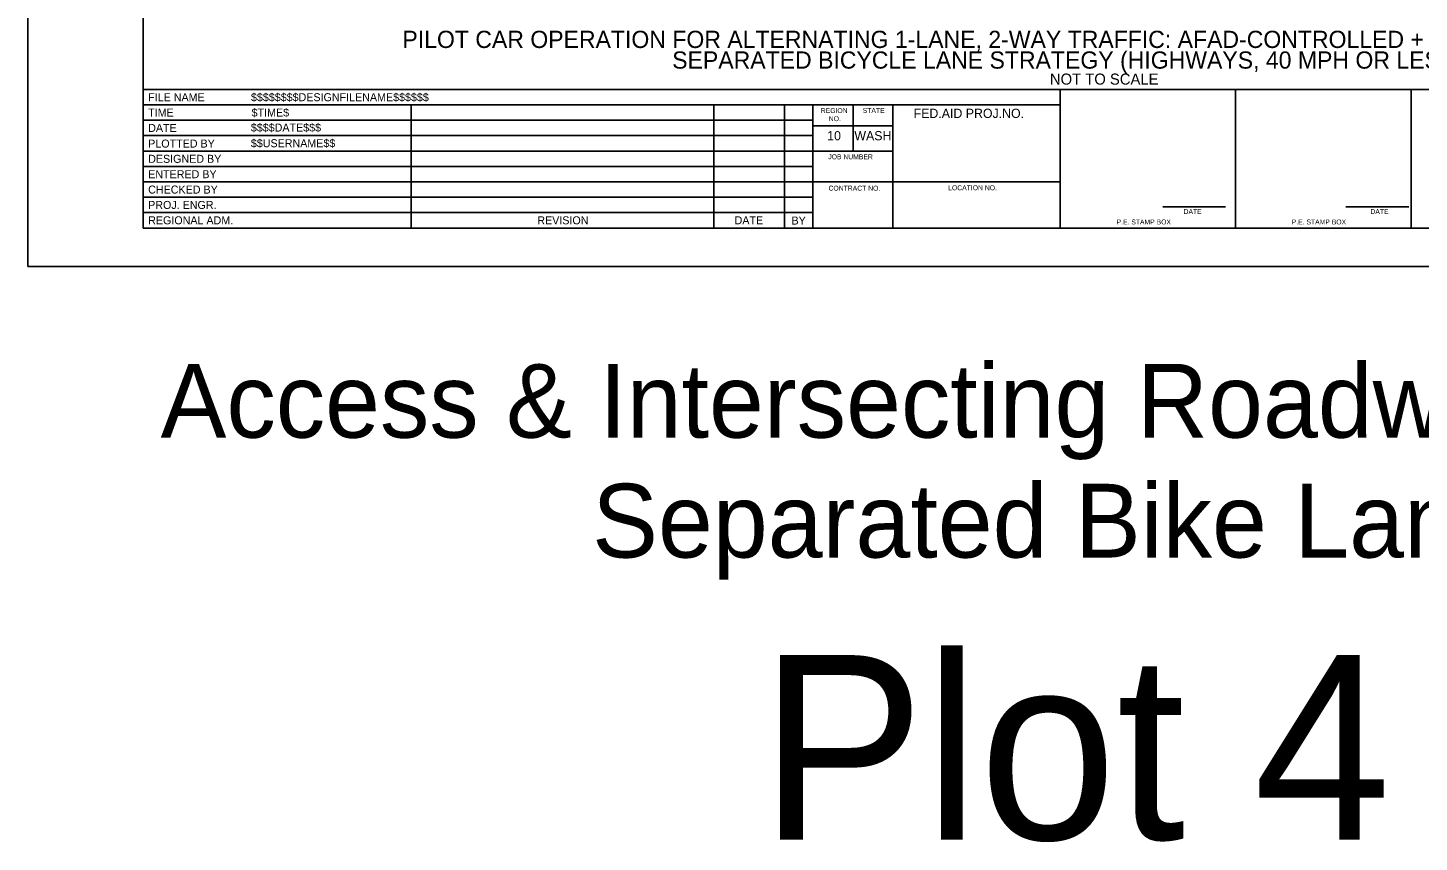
# Model space of a CAD drawing. Extents: x 99999.1 to 100095.7, y 99995 to 100010.7.
# Drawn here: x 100059.06 to 100070.38, y 99995.01 to 100001.63 of the extents above; entities that cross this region are included whole.
import ezdxf

# ---------------------------------------------------------------- set-up
doc = ezdxf.new("R2010")
doc.units = 0
for name, color, linetype in [('SH_DE_DetailHeading1Text', 7, 'Continuous'), ('SH_GI_PlotLimits', 7, 'Continuous'), ('SH_GI_SheetBorder', 7, 'Continuous'), ('SH_GI_SheetLocationText', 7, 'Continuous'), ('SH_GI_SheetTextInCells', 7, 'Continuous'), ('SH_GI_TitleBlockText', 7, 'Continuous')]:
    doc.layers.add(name, color=color, linetype=linetype)

msp = doc.modelspace()

# ---------------------------------------------------------------- linework, layer by layer
at = {"layer": 'SH_GI_PlotLimits'}
msp.add_lwpolyline([(100059.062, 99999.687), (100076.062, 99999.687), (100076.062, 100010.687), (100059.062, 100010.687)], close=True, dxfattribs=at)
at = {"layer": 'SH_GI_SheetBorder'}
for p, q in [((100060, 100010.375), (100060, 100000)), ((100060, 100001.126), (100075.75, 100001.126)), ((100067.457, 100000), (100067.457, 100001.126)), ((100068.883, 100000), (100068.883, 100001.126)), ((100070.309, 100001.126), (100070.309, 100000)), ((100060, 100001.001), (100067.457, 100001.001)), ((100062.179, 100001.001), (100062.179, 100000)), ((100064.641, 100001.001), (100064.641, 100000)), ((100065.216, 100001.001), (100065.216, 100000)), ((100065.445, 100001.001), (100065.445, 100000)), ((100065.772, 100000.625), (100065.772, 100001.001)), ((100066.096, 100000), (100066.096, 100001.001)), ((100060, 100000.876), (100062.182, 100000.876)), ((100062.182, 100000.876), (100065.447, 100000.876)), ((100066.096, 100000.831), (100065.447, 100000.831)), ((100060, 100000.751), (100062.182, 100000.751)), ((100062.182, 100000.751), (100065.447, 100000.751)), ((100060, 100000.625), (100065.447, 100000.625)), ((100066.096, 100000.625), (100065.447, 100000.625)), ((100060, 100000.5), (100065.447, 100000.5)), ((100060, 100000.375), (100065.447, 100000.375)), ((100067.457, 100000.375), (100065.447, 100000.375)), ((100060, 100000.25), (100065.447, 100000.25)), ((100060, 100000.125), (100065.447, 100000.125)), ((100068.29, 100000.173), (100068.802, 100000.173)), ((100069.78, 100000.173), (100070.291, 100000.173)), ((100060, 100000), (100075.75, 100000))]:
    msp.add_line(p, q, dxfattribs=at)

# ---------------------------------------------------------------- texts
at = {"layer": 'SH_DE_DetailHeading1Text'}
for s, height, p in [('PILOT CAR OPERATION FOR ALTERNATING 1-LANE, 2-WAY TRAFFIC: AFAD-CONTROLLED + TEMP. RUMBLE STRIPS', 0.14, (100062.108, 100001.464)), ('SEPARATED BICYCLE LANE STRATEGY (HIGHWAYS, 40 MPH OR LESS)', 0.14, (100064.302, 100001.296)), ('NOT TO SCALE', 0.09, (100067.373, 100001.166))]:
    msp.add_text(s, height=height, rotation=360, dxfattribs=at).set_placement(p)
at = {"layer": 'SH_GI_SheetLocationText'}
for s, height, p in [('Access & Intersecting Roadway Details', 0.6, (100060.142, 99998.295)), ('Separated Bike Lane', 0.6, (100063.651, 99997.32)), ('Plot 4', 1.5, (100065.015, 99995.027))]:
    msp.add_text(s, height=height, dxfattribs=at).set_placement(p)
at = {"layer": 'SH_GI_SheetTextInCells'}
for s, height, p in [('FILE NAME', 0.0651, (100060.041, 100001.031)), ('TIME', 0.0651, (100060.041, 100000.906)), ('REGION', 0.04, (100065.51, 100000.935)), ('NO.', 0.04, (100065.575, 100000.869)), ('STATE', 0.04, (100065.851, 100000.936)), ('FED.AID PROJ.NO.', 0.07506, (100066.265, 100000.895)), ('DATE', 0.0651, (100060.041, 100000.781)), ('10', 0.0751, (100065.562, 100000.713)), ('WASH', 0.0751, (100065.783, 100000.713)), ('PLOTTED BY', 0.0651, (100060.041, 100000.654)), ('DESIGNED BY', 0.06505, (100060.041, 100000.53)), ('JOB NUMBER', 0.04, (100065.571, 100000.559)), ('ENTERED BY', 0.0651, (100060.041, 100000.405)), ('CHECKED BY', 0.0651, (100060.041, 100000.28)), ('CONTRACT NO.', 0.04003, (100065.573, 100000.304)), ('LOCATION NO.', 0.04003, (100066.546, 100000.307)), ('PROJ. ENGR.', 0.06505, (100060.041, 100000.155)), ('REGIONAL ADM.', 0.06505, (100060.041, 100000.03)), ('REVISION', 0.0651, (100063.205, 100000.03)), ('DATE', 0.04, (100068.46, 100000.114)), ('DATE', 0.04, (100069.979, 100000.114)), ('DATE', 0.0651, (100064.809, 100000.03)), ('BY', 0.0651, (100065.272, 100000.028)), ('P.E. STAMP BOX', 0.04003, (100067.915, 100000.029)), ('P.E. STAMP BOX', 0.04003, (100069.339, 100000.029))]:
    msp.add_text(s, height=height, dxfattribs=at).set_placement(p)
at = {"layer": 'SH_GI_TitleBlockText'}
for s, height, p in [('$$$$$$$$DESIGNFILENAME$$$$$$', 0.06505, (100060.877, 100001.031)), ('$TIME$', 0.0651, (100060.882, 100000.906)), ('$$$$DATE$$$', 0.06505, (100060.876, 100000.784)), ('$$USERNAME$$', 0.06505, (100060.876, 100000.657))]:
    msp.add_text(s, height=height, dxfattribs=at).set_placement(p)

doc.saveas('drawing.dxf')
